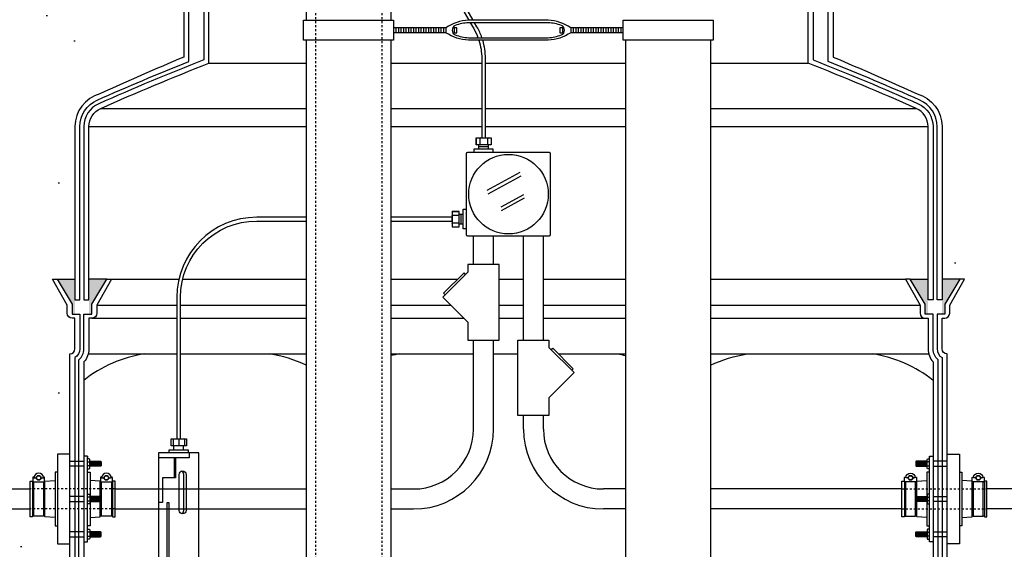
# Model space of a CAD drawing. Extents: x -169 to 6736, y -208 to 3022.
# Tile 506 of 656: x 6057 to 6106, y 368 to 395. Entities that reach past the tile are written whole.
import ezdxf

# ---------------------------------------------------------------- set-up
doc = ezdxf.new("R2010")
doc.units = 0
doc.header["$MEASUREMENT"] = 0
doc.header["$PDSIZE"] = 1
doc.linetypes.add('HIDDEN5', pattern=[0.05, 0.025, -0.025])
doc.layers.get('DEFPOINTS').update_dxf_attribs({"linetype": 'CONTINUOUS'})
for name, color, linetype in [('BOOT-CONDUIT', 1, 'CONTINUOUS'), ('CONDUIT', 2, 'CONTINUOUS'), ('DIM', 3, 'CONTINUOUS'), ('FILL-TUBE', 1, 'CONTINUOUS'), ('FRP-SUMP', 2, 'CONTINUOUS'), ('GALV-4-PIPE', 4, 'CONTINUOUS'), ('J-BOX', 2, 'CONTINUOUS'), ('PEAGRAVEL-HATCH', 3, 'CONTINUOUS'), ('PROBE', 2, 'CONTINUOUS')]:
    doc.layers.add(name, color=color, linetype=linetype)
doc.styles.add('SIMPLEX', font='simplex')
doc.dimstyles.new('DIM64', dxfattribs={"dimscale": 64, "dimtxt": 0.09375, "dimasz": 0.09375, "dimexe": 0.0625, "dimexo": 0.0625, "dimgap": 0.046875, "dimtad": 1, "dimdec": 4, "dimzin": 3, "dimdsep": 46, "dimlunit": 4, "dimtxsty": 'SIMPLEX', "dimcen": 0, "dimclrd": 256, "dimclre": 256, "dimclrt": 256, "dimadec": 0, "dimazin": 0, "dimtfac": 1, "dimtdec": 4, "dimtmove": 0, "dimatfit": 3, "dimfxl": 1, "dimfrac": 2, "dimtolj": 1, "dimtzin": 0, "dimarcsym": 0})

# ---------------------------------------------------------------- blocks, each defined once
blk = doc.blocks.new('*D71')
at = {"layer": 'DEFPOINTS', "color": 0, "transparency": 16777216}
for p in [(5827.154, 410.007), (6443.911, 410.007), (5827.154, 136.516)]:
    blk.add_point(p, dxfattribs=at)
at = {"layer": 'DIM', "lineweight": -2, "transparency": 16777216}
for p, q in [((5827.154, 406.007), (5827.154, 132.516)), ((6443.911, 406.007), (6443.911, 132.516)), ((6437.911, 136.516), (5833.154, 136.516))]:
    blk.add_line(p, q, dxfattribs=at)
at = {"layer": 'DIM', "transparency": 16777216}
for points in [[(5833.154, 137.516), (5833.154, 135.516), (5827.154, 136.516)], [(6437.911, 137.516), (6437.911, 135.516), (6443.911, 136.516)]]:
    blk.add_solid(points, dxfattribs=at)
at = {"layer": 'DIM', "transparency": 16777216, "insert": (6135.532, 144.087), "char_height": 6, "attachment_point": 5, "style": 'SIMPLEX'}
blk.add_mtext('\\A1;51\'-4 3/4" (F.V. TANK SLAB)', dxfattribs=at)

msp = doc.modelspace()

# ---------------------------------------------------------------- hatches: boundary and pattern name
at = {"layer": 'FRP-SUMP'}
for points in [[(6059.6971, 381.7636), (6058.81365, 381.7636), (6059.56365, 380.5136), (6059.56365, 380.0136), (6059.6971, 380.0136)], [(6061.2971, 381.7636), (6060.3971, 381.7636), (6060.3971, 380.0136), (6060.5471, 380.0136), (6060.5471, 380.5136)], [(6102.41134, 381.7636), (6101.51134, 381.7636), (6102.26134, 380.5136), (6102.26134, 380.0136), (6102.41134, 380.0136)], [(6103.9948, 381.7636), (6103.11134, 381.7636), (6103.11134, 380.0136), (6103.2448, 380.0136), (6103.2448, 380.5136)]]:
    msp.add_hatch(color=256, dxfattribs=at).paths.add_polyline_path(points)
at = {"layer": 'PEAGRAVEL-HATCH'}
h = msp.add_hatch(dxfattribs=at)
h.set_pattern_fill('AR-SAND', color=256, scale=7.5, style=0)
h.set_pattern_definition([(37.5, (6103.111, 351.516), (-0.4725, 14.4512), [0, -11.4, 0, -12.75, 0, -12.1875]), (7.5, (6103.111, 351.516), (13.2733, 21.166), [0, -6.15, 0, -10.275, 0, -3.9375]), (327.5, (6093.886, 351.516), (23.356, 0.0424), [0, -3.75, 0, -13.5, 0, -17.625]), (317.5, (6093.886, 351.516), (22.546, 6.5826), [0, -1.875, 0, -8.85, 0, -10.125])])
h.paths.add_polyline_path([(6128.65422, 409.69624), (6124.4679, 409.69624), (6124.4679, 403.79544), (6124.7457, 403.79544), (6124.7457, 400.01755), (6124.4679, 400.01755), (6124.4679, 374.25844, -0.41421356), (6120.4679, 370.25844), (6105.35699, 370.25844), (6105.35699, 369.86125), (6105.17136, 369.86125), (6105.17136, 369.90728), (6104.61448, 369.90728), (6104.61448, 369.86125), (6104.10384, 369.82554), (6104.10384, 369.41265), (6103.98009, 369.41265), (6103.98009, 368.51547), (6103.36134, 368.51547), (6103.36134, 359.01592, 0.41421356), (6103.11134, 358.76592), (6103.11134, 357.76592), (6103.9948, 357.76592), (6104.23133, 357.76592), (6103.4948, 356.45069), (6103.4948, 356.05233, -0.41421356), (6103.2448, 355.80233), (6103.11134, 355.80233), (6103.11134, 351.51592), (6110.90422, 351.51592), (6111.90422, 353.51592), (6112.86617, 353.51592), (6112.86617, 359.04592, -0.41421356), (6118.86617, 365.04592), (6127.75502, 365.04592), (6127.75502, 365.39672, 0.41421356), (6128.40422, 366.04592), (6128.65422, 366.04592)])
h = msp.add_hatch(dxfattribs=at)
h.set_pattern_fill('AR-SAND', color=256, scale=7.5, style=0)
h.set_pattern_definition([(37.5, (6022.404, 381.764), (-0.4725, 14.4512), [0, -11.4, 0, -12.75, 0, -12.1875]), (7.5, (6022.404, 381.764), (13.273, 21.166), [0, -6.15, 0, -10.275, 0, -3.9375]), (327.5, (6013.179, 381.764), (23.356, 0.0424), [0, -3.75, 0, -13.5, 0, -17.625]), (317.5, (6013.18, 381.764), (22.546, 6.5826), [0, -1.875, 0, -8.85, 0, -10.125])])
h.paths.add_polyline_path([(6065.15243, 397.63398), (6022.40422, 397.63398), (6022.40422, 381.7636), (6059.6971, 381.7636), (6059.6971, 389.38903, -0.33671624), (6060.94099, 391.0267, -0.00822165), (6065.15075, 392.8692)])
h = msp.add_hatch(dxfattribs=at)
h.set_pattern_fill('AR-SAND', color=256, scale=7.5, style=0)
h.set_pattern_definition([(37.5, (6097.656, 381.764), (-0.4725, 14.451), [0, -11.4, 0, -12.75, 0, -12.1875]), (7.5, (6097.656, 381.764), (13.273, 21.166), [0, -6.15, 0, -10.275, 0, -3.9375]), (327.5, (6088.431, 381.764), (23.356, 0.0424), [0, -3.75, 0, -13.5, 0, -17.625]), (317.5, (6088.43, 381.764), (22.546, 6.583), [0, -1.875, 0, -8.85, 0, -10.125])])
h.paths.add_polyline_path([(6123.4679, 397.78672), (6097.65596, 397.78672), (6097.6577, 392.8692, -0.00822165), (6101.86745, 391.0267, -0.33671624), (6103.11134, 389.38903), (6103.11134, 381.7636), (6123.4679, 381.7636)])
h = msp.add_hatch(dxfattribs=at)
h.set_pattern_fill('AR-SAND', color=256, scale=7.5, style=0)
h.set_pattern_definition([(37.5, (6022.404, 371.258), (-0.4725, 14.4512), [0, -11.4, 0, -12.75, 0, -12.1875]), (7.5, (6022.404, 371.258), (13.273, 21.166), [0, -6.15, 0, -10.275, 0, -3.9375]), (327.5, (6013.179, 371.258), (23.356, 0.0424), [0, -3.75, 0, -13.5, 0, -17.625]), (317.5, (6013.18, 371.258), (22.546, 6.5826), [0, -1.875, 0, -8.85, 0, -10.125])])
h.paths.add_polyline_path([(6059.6971, 379.80001), (6059.56365, 379.80001, -0.41421356), (6059.31365, 380.05001), (6059.31365, 380.44837), (6058.57712, 381.7636), (6022.40422, 381.7636), (6022.40422, 371.25844), (6057.45146, 371.25844), (6057.45146, 371.65562), (6057.57521, 371.65562), (6057.57521, 371.59375), (6057.63709, 371.59375), (6057.63709, 371.25844), (6058.13209, 371.25844), (6058.13209, 371.59375), (6058.19396, 371.59375), (6058.19396, 371.65562), (6058.7046, 371.69133), (6058.7046, 372.10422), (6058.82835, 372.10422), (6058.82835, 373.0014), (6059.4471, 373.0014), (6059.4471, 378.0136, 0.41421356), (6059.6971, 378.2636)])
h.paths.add_polyline_path([(6057.63808, 371.85709, 0.35188118), (6057.65258, 371.86873, -0.80321907), (6058.11659, 371.86873, 0.57508978), (6058.13812, 371.85475, -0.53001697), (6058.18159, 371.82584), (6058.18159, 371.60959), (6057.58759, 371.60959), (6057.58759, 371.85709)], flags=16)
h.paths.add_polyline_path([(6057.78163, 371.81749, -1), (6057.98755, 371.81749, -1)], flags=0)
h = msp.add_hatch(dxfattribs=at)
h.set_pattern_fill('AR-SAND', color=256, scale=7.5, style=0)
h.set_pattern_definition([(37.5, (6103.111, 371.258), (-0.4725, 14.451), [0, -11.4, 0, -12.75, 0, -12.1875]), (7.5, (6103.111, 371.258), (13.273, 21.166), [0, -6.15, 0, -10.275, 0, -3.9375]), (327.5, (6093.886, 371.258), (23.356, 0.0424), [0, -3.75, 0, -13.5, 0, -17.625]), (317.5, (6093.886, 371.258), (22.546, 6.583), [0, -1.875, 0, -8.85, 0, -10.125])])
h.paths.add_polyline_path([(6123.4679, 381.7636), (6104.23133, 381.7636), (6103.4948, 380.44837), (6103.4948, 380.05001, -0.41421356), (6103.2448, 379.80001), (6103.11134, 379.80001), (6103.11134, 378.2636, 0.41421356), (6103.36134, 378.0136), (6103.36134, 373.0014), (6103.98009, 373.0014), (6103.98009, 372.10422), (6104.10384, 372.10422), (6104.10384, 371.69133), (6104.62686, 371.65476), (6104.62686, 371.85709), (6104.67735, 371.85709, 0.35188198), (6104.69185, 371.86873, 1.23448552), (6104.62686, 371.82584, 0.55599446), (6104.69502, 371.75358, -0.12304611), (6104.69185, 371.86873, -0.3518816), (6104.67735, 371.85709), (6104.689, 371.85348, -0.83045346), (6105.15587, 371.86873, 0.35188118), (6105.17037, 371.85709), (6105.22086, 371.85709), (6105.22086, 371.65562), (6105.35699, 371.65562), (6105.35699, 371.25844), (6120.4679, 371.25844, 0.41421356), (6123.4679, 374.25844)])
h = msp.add_hatch(dxfattribs=at)
h.set_pattern_fill('AR-SAND', color=256, scale=7.5, style=0)
h.set_pattern_definition([(37.5, (6022.404, 351.516), (-0.4725, 14.4512), [0, -11.4, 0, -12.75, 0, -12.1875]), (7.5, (6022.404, 351.516), (13.273, 21.166), [0, -6.15, 0, -10.275, 0, -3.9375]), (327.5, (6013.179, 351.516), (23.356, 0.0424), [0, -3.75, 0, -13.5, 0, -17.625]), (317.5, (6013.18, 351.516), (22.546, 6.5826), [0, -1.875, 0, -8.85, 0, -10.125])])
h.paths.add_polyline_path([(6059.4471, 368.51547), (6058.82835, 368.51547), (6058.82835, 369.41265), (6058.7046, 369.41265), (6058.7046, 369.82554), (6058.13209, 369.86557), (6058.13209, 369.90728), (6057.57521, 369.90728), (6057.57521, 369.86125), (6057.45146, 369.86125), (6057.45146, 370.25844), (6022.40422, 370.25844), (6022.40422, 352.51592), (6022.65422, 352.51592, 0.41421356), (6023.30342, 351.86672), (6023.30342, 351.51592), (6024.90422, 351.51592), (6025.90422, 353.51592), (6030.90422, 353.51592), (6031.90422, 351.51592), (6044.90422, 351.51592), (6045.90422, 353.51592), (6050.90422, 353.51592), (6051.90422, 351.51592), (6059.6971, 351.51592), (6059.6971, 355.80233), (6059.56365, 355.80233, -0.41421356), (6059.31365, 356.05233), (6059.31365, 356.45069), (6058.57712, 357.76592), (6058.81365, 357.76592), (6059.6971, 357.76592), (6059.6971, 358.76592, 0.41421356), (6059.4471, 359.01592)])

# ---------------------------------------------------------------- linework, layer by layer
at = {"layer": 'BOOT-CONDUIT', "color": 7}
for p, q in [((6059.4471, 372.64386), (6060.1471, 372.64386)), ((6060.1471, 372.39636), (6059.4471, 372.39636)), ((6060.33006, 372.61951), (6060.43599, 372.61951)), ((6060.43599, 372.42052), (6060.33006, 372.42052)), ((6102.47839, 372.61951), (6102.37246, 372.61951)), ((6102.37246, 372.42052), (6102.47839, 372.42052)), ((6103.36134, 372.64386), (6102.66134, 372.64386)), ((6102.66134, 372.39636), (6103.36134, 372.39636)), ((6060.1471, 370.88208), (6059.4471, 370.88208)), ((6060.43599, 370.85793), (6060.33006, 370.85793)), ((6102.37246, 370.85793), (6102.47839, 370.85793)), ((6102.66134, 370.88208), (6103.36134, 370.88208)), ((6059.4471, 370.63458), (6060.1471, 370.63458)), ((6060.33006, 370.65894), (6060.43599, 370.65894)), ((6102.47839, 370.65894), (6102.37246, 370.65894)), ((6103.36134, 370.63458), (6102.66134, 370.63458)), ((6060.1471, 369.12051), (6059.4471, 369.12051)), ((6059.4471, 368.87301), (6060.1471, 368.87301)), ((6060.43599, 369.09635), (6060.33006, 369.09635)), ((6060.33006, 368.89736), (6060.43599, 368.89736)), ((6102.37246, 369.09635), (6102.47839, 369.09635)), ((6102.47839, 368.89736), (6102.37246, 368.89736)), ((6102.66134, 369.12051), (6103.36134, 369.12051)), ((6103.36134, 368.87301), (6102.66134, 368.87301))]:
    msp.add_line(p, q, dxfattribs=at)
at = {"layer": 'BOOT-CONDUIT', "color": 8}
for p, q in [((6060.48504, 372.39626), (6060.48504, 372.64376)), ((6060.54754, 372.39626), (6060.54754, 372.64376)), ((6060.61004, 372.39626), (6060.61004, 372.64376)), ((6060.67254, 372.39626), (6060.67254, 372.64376)), ((6060.73504, 372.39626), (6060.73504, 372.64376)), ((6060.79754, 372.39626), (6060.79754, 372.64376)), ((6060.86004, 372.39626), (6060.86004, 372.64376)), ((6060.92254, 372.39626), (6060.92254, 372.64376)), ((6060.98504, 372.39626), (6060.98504, 372.64376)), ((6101.82341, 372.39626), (6101.82341, 372.64376)), ((6101.88591, 372.39626), (6101.88591, 372.64376)), ((6101.94841, 372.39626), (6101.94841, 372.64376)), ((6102.01091, 372.39626), (6102.01091, 372.64376)), ((6102.07341, 372.39626), (6102.07341, 372.64376)), ((6102.13591, 372.39626), (6102.13591, 372.64376)), ((6102.19841, 372.39626), (6102.19841, 372.64376)), ((6102.26091, 372.39626), (6102.26091, 372.64376)), ((6102.32341, 372.39626), (6102.32341, 372.64376)), ((6060.48504, 370.88218), (6060.48504, 370.63469)), ((6060.54754, 370.88218), (6060.54754, 370.63469)), ((6060.61004, 370.88218), (6060.61004, 370.63469)), ((6060.67254, 370.88218), (6060.67254, 370.63469)), ((6060.73504, 370.88218), (6060.73504, 370.63469)), ((6060.79754, 370.88218), (6060.79754, 370.63469)), ((6060.86004, 370.88218), (6060.86004, 370.63469)), ((6060.92254, 370.88218), (6060.92254, 370.63469)), ((6060.98504, 370.88218), (6060.98504, 370.63469)), ((6101.82341, 370.88218), (6101.82341, 370.63469)), ((6101.88591, 370.88218), (6101.88591, 370.63469)), ((6101.94841, 370.88218), (6101.94841, 370.63469)), ((6102.01091, 370.88218), (6102.01091, 370.63469)), ((6102.07341, 370.88218), (6102.07341, 370.63469)), ((6102.13591, 370.88218), (6102.13591, 370.63469)), ((6102.19841, 370.88218), (6102.19841, 370.63469)), ((6102.26091, 370.88218), (6102.26091, 370.63469)), ((6102.32341, 370.88218), (6102.32341, 370.63469)), ((6060.48504, 369.12061), (6060.48504, 368.87311)), ((6060.54754, 369.12061), (6060.54754, 368.87311)), ((6060.61004, 369.12061), (6060.61004, 368.87311)), ((6060.67254, 369.12061), (6060.67254, 368.87311)), ((6060.73504, 369.12061), (6060.73504, 368.87311)), ((6060.79754, 369.12061), (6060.79754, 368.87311)), ((6060.86004, 369.12061), (6060.86004, 368.87311)), ((6060.92254, 369.12061), (6060.92254, 368.87311)), ((6060.98504, 369.12061), (6060.98504, 368.87311)), ((6101.82341, 369.12061), (6101.82341, 368.87311)), ((6101.88591, 369.12061), (6101.88591, 368.87311)), ((6101.94841, 369.12061), (6101.94841, 368.87311)), ((6102.01091, 369.12061), (6102.01091, 368.87311)), ((6102.07341, 369.12061), (6102.07341, 368.87311)), ((6102.13591, 369.12061), (6102.13591, 368.87311)), ((6102.19841, 369.12061), (6102.19841, 368.87311)), ((6102.26091, 369.12061), (6102.26091, 368.87311)), ((6102.32341, 369.12061), (6102.32341, 368.87311))]:
    msp.add_line(p, q, dxfattribs=at)
at = {"layer": 'BOOT-CONDUIT', "linetype": 'Continuous'}
for p, q in [((6058.82835, 372.10422), (6058.7046, 372.10422)), ((6058.7046, 372.10422), (6058.7046, 369.41265)), ((6103.98009, 372.10422), (6104.10384, 372.10422)), ((6104.10384, 372.10422), (6104.10384, 369.41265)), ((6057.57521, 371.59375), (6057.63709, 371.59375)), ((6058.13209, 371.59375), (6058.19396, 371.59375)), ((6061.02632, 371.59375), (6060.96445, 371.59375)), ((6061.5832, 371.59375), (6061.52132, 371.59375)), ((6101.22525, 371.59375), (6101.28712, 371.59375)), ((6101.78212, 371.59375), (6101.844, 371.59375)), ((6104.67636, 371.59375), (6104.61448, 371.59375)), ((6105.23323, 371.59375), (6105.17136, 371.59375)), ((6057.63709, 369.92312), (6057.57521, 369.92312)), ((6058.19396, 369.92312), (6058.13209, 369.92312)), ((6060.96445, 369.92312), (6061.02632, 369.92312)), ((6061.52132, 369.92312), (6061.5832, 369.92312)), ((6101.28712, 369.92312), (6101.22525, 369.92312)), ((6101.844, 369.92312), (6101.78212, 369.92312)), ((6104.61448, 369.92312), (6104.67636, 369.92312)), ((6105.17136, 369.92312), (6105.23323, 369.92312)), ((6058.7046, 369.41265), (6058.82835, 369.41265)), ((6104.10384, 369.41265), (6103.98009, 369.41265))]:
    msp.add_line(p, q, dxfattribs=at)
for points in [[(6059.4471, 368.51547), (6059.4471, 373.0014), (6058.82835, 373.0014), (6058.82835, 368.51547)], [(6103.36134, 368.51547), (6103.36134, 373.0014), (6103.98009, 373.0014), (6103.98009, 368.51547)], [(6057.45146, 369.86125), (6057.45146, 371.65562), (6057.57521, 371.65562), (6057.57521, 371.59375), (6057.57521, 369.92312), (6057.57521, 369.86125)], [(6061.5832, 369.86125), (6061.70695, 369.86125), (6061.70695, 371.65562), (6061.5832, 371.65562), (6061.5832, 371.59375), (6061.5832, 369.92312)], [(6101.22525, 369.86125), (6101.1015, 369.86125), (6101.1015, 371.65562), (6101.22525, 371.65562), (6101.22525, 371.59375), (6101.22525, 369.92312)], [(6105.35699, 369.86125), (6105.35699, 371.65562), (6105.23323, 371.65562), (6105.23323, 371.59375), (6105.23323, 369.92312), (6105.23323, 369.86125)]]:
    msp.add_lwpolyline(points, close=True, dxfattribs=at)
at = {"layer": 'BOOT-CONDUIT'}
for points in [[(6060.33006, 372.89696), (6060.1471, 372.89696), (6060.1471, 368.62016), (6060.33006, 368.62016), (6060.33006, 372.89696), (6060.33006, 372.84152)], [(6102.47839, 372.89696), (6102.66134, 372.89696), (6102.66134, 368.62016), (6102.47839, 368.62016), (6102.47839, 372.89696), (6102.47839, 372.84152)]]:
    msp.add_lwpolyline(points, dxfattribs=at)
at = {"layer": 'BOOT-CONDUIT', "color": 7}
for points in [[(6060.33006, 372.27252), (6060.41684, 372.27252), (6060.43599, 372.30568), (6060.43599, 372.73435), (6060.41684, 372.7675), (6060.33006, 372.7675)], [(6102.47839, 372.27252), (6102.3916, 372.27252), (6102.37246, 372.30568), (6102.37246, 372.73435), (6102.3916, 372.7675), (6102.47839, 372.7675)], [(6060.43599, 372.64376), (6060.98504, 372.64376), (6061.01598, 372.61282), (6061.01598, 372.4272), (6061.01326, 372.42448), (6060.98504, 372.39626), (6060.43599, 372.39626)], [(6102.37246, 372.64376), (6101.82341, 372.64376), (6101.79247, 372.61282), (6101.79247, 372.4272), (6101.79519, 372.42448), (6101.82341, 372.39626), (6102.37246, 372.39626)], [(6058.13209, 371.60959), (6058.13209, 369.90728), (6057.63709, 369.90728), (6057.63709, 371.60959)], [(6061.52132, 371.60959), (6061.52132, 369.90728), (6061.02632, 369.90728), (6061.02632, 371.60959)], [(6101.28712, 371.60959), (6101.28712, 369.90728), (6101.78212, 369.90728), (6101.78212, 371.60959)], [(6104.67636, 371.60959), (6104.67636, 369.90728), (6105.17136, 369.90728), (6105.17136, 371.60959)], [(6060.33006, 371.00593), (6060.41684, 371.00593), (6060.43599, 370.97277), (6060.43599, 370.5441), (6060.41684, 370.51094), (6060.33006, 370.51094)], [(6060.43599, 370.63469), (6060.98504, 370.63469), (6061.01598, 370.66562), (6061.01598, 370.85125), (6061.01326, 370.85397), (6060.98504, 370.88218), (6060.43599, 370.88218)], [(6102.37246, 370.63469), (6101.82341, 370.63469), (6101.79247, 370.66562), (6101.79247, 370.85125), (6101.79519, 370.85397), (6101.82341, 370.88218), (6102.37246, 370.88218)], [(6102.47839, 371.00593), (6102.3916, 371.00593), (6102.37246, 370.97277), (6102.37246, 370.5441), (6102.3916, 370.51094), (6102.47839, 370.51094)], [(6060.33006, 369.24435), (6060.41684, 369.24435), (6060.43599, 369.21119), (6060.43599, 368.78252), (6060.41684, 368.74937), (6060.33006, 368.74937)], [(6102.47839, 369.24435), (6102.3916, 369.24435), (6102.37246, 369.21119), (6102.37246, 368.78252), (6102.3916, 368.74937), (6102.47839, 368.74937)], [(6060.43599, 368.87311), (6060.98504, 368.87311), (6061.01598, 368.90405), (6061.01598, 369.08967), (6061.01326, 369.09239), (6060.98504, 369.12061), (6060.43599, 369.12061)], [(6102.37246, 368.87311), (6101.82341, 368.87311), (6101.79247, 368.90405), (6101.79247, 369.08967), (6101.79519, 369.09239), (6101.82341, 369.12061), (6102.37246, 369.12061)]]:
    msp.add_lwpolyline(points, dxfattribs=at)
for points in [[(6057.65258, 371.86873, -0.35187184), (6057.63808, 371.85709), (6057.61884, 371.85709, 0.41421356), (6057.58759, 371.82526), (6057.58759, 371.64084, 0.41421356), (6057.61942, 371.60959), (6058.15034, 371.60959, 0.41421341), (6058.18159, 371.64142), (6058.18159, 371.82584, 0.41421372), (6058.14976, 371.85709), (6058.1311, 371.85709, -0.35188198), (6058.11659, 371.86873)], [(6058.00339, 371.81749), (6058.12219, 371.81749, 1), (6057.64699, 371.81749), (6057.76579, 371.81749)], [(6061.04182, 371.86873, -0.35187184), (6061.02732, 371.85709), (6061.00807, 371.85709, 0.41421356), (6060.97682, 371.82526), (6060.97682, 371.64084, 0.41421356), (6061.00865, 371.60959), (6061.53957, 371.60959, 0.41421341), (6061.57082, 371.64142), (6061.57082, 371.82584, 0.41421372), (6061.53899, 371.85709), (6061.52033, 371.85709, -0.35188198), (6061.50583, 371.86873)], [(6061.39262, 371.81749), (6061.51142, 371.81749, 1), (6061.03622, 371.81749), (6061.15502, 371.81749)], [(6101.76663, 371.86873, 0.35187184), (6101.78113, 371.85709), (6101.80037, 371.85709, -0.41421356), (6101.83162, 371.82526), (6101.83162, 371.64084, -0.41421356), (6101.7998, 371.60959), (6101.26887, 371.60959, -0.41421341), (6101.23762, 371.64142), (6101.23762, 371.82584, -0.41421372), (6101.26945, 371.85709), (6101.28812, 371.85709, 0.35188198), (6101.30262, 371.86873)], [(6101.41582, 371.81749), (6101.29702, 371.81749, -1), (6101.77222, 371.81749), (6101.65342, 371.81749)], [(6105.15587, 371.86873, 0.35187184), (6105.17037, 371.85709), (6105.18961, 371.85709, -0.41421356), (6105.22086, 371.82526), (6105.22086, 371.64084, -0.41421356), (6105.18903, 371.60959), (6104.65811, 371.60959, -0.41421341), (6104.62686, 371.64142), (6104.62686, 371.82584, -0.41421372), (6104.65869, 371.85709), (6104.67735, 371.85709, 0.35188198), (6104.69185, 371.86873)], [(6104.80506, 371.81749), (6104.68626, 371.81749, -1), (6105.16146, 371.81749), (6105.04266, 371.81749)]]:
    msp.add_lwpolyline(points, format="xyb", dxfattribs=at)
at = {"layer": 'BOOT-CONDUIT', "linetype": 'Continuous'}
for points in [[(6060.33006, 372.10422), (6060.45381, 372.10422), (6060.45381, 370.88218)], [(6102.47839, 372.10422), (6102.35464, 372.10422), (6102.35464, 370.88218)], [(6058.7046, 369.82554), (6058.19396, 369.86125), (6058.19396, 371.59375), (6058.19396, 371.65562), (6058.7046, 371.69133)], [(6060.96445, 370.88218), (6060.96445, 371.59375), (6060.96445, 371.65562), (6060.45381, 371.69133)], [(6101.844, 370.88218), (6101.844, 371.59375), (6101.844, 371.65562), (6102.35464, 371.69133)], [(6104.10384, 369.82554), (6104.61448, 369.86125), (6104.61448, 371.59375), (6104.61448, 371.65562), (6104.10384, 371.69133)], [(6060.45381, 370.63469), (6060.45381, 369.41265), (6060.33006, 369.41265)], [(6060.45381, 369.82554), (6060.96445, 369.86125), (6060.96445, 370.63469)], [(6102.35464, 369.82554), (6101.844, 369.86125), (6101.844, 370.63469)], [(6102.35464, 370.63469), (6102.35464, 369.41265), (6102.47839, 369.41265)]]:
    msp.add_lwpolyline(points, dxfattribs=at)
at = {"layer": 'BOOT-CONDUIT', "color": 7}
for centre in [(6057.88459, 371.81749), (6061.27382, 371.81749), (6101.53462, 371.81749), (6104.92386, 371.81749)]:
    msp.add_circle(centre, 0.1188, dxfattribs=at)
at = {"layer": 'BOOT-CONDUIT', "color": 8}
for centre in [(6057.88459, 371.81749), (6061.27382, 371.81749), (6101.53462, 371.81749), (6104.92386, 371.81749)]:
    msp.add_circle(centre, 0.10296, dxfattribs=at)
at = {"layer": 'CONDUIT'}
for p, q in [((6079.65404, 382.48924), (6079.65404, 383.91614)), ((6080.65404, 382.48924), (6080.65404, 383.91614)), ((6082.15441, 378.71135), (6082.15441, 383.91614)), ((6083.15441, 378.71135), (6083.15441, 383.91614)), ((6079.65404, 374.25844), (6079.65404, 378.71135)), ((6080.65404, 374.25844), (6080.65404, 378.71135)), ((6022.40422, 371.25844), (6057.45146, 371.25844)), ((6061.70695, 371.25844), (6071.27922, 371.25844)), ((6075.52922, 371.25844), (6076.65404, 371.25844)), ((6087.27211, 371.25844), (6086.15441, 371.25844)), ((6101.1015, 371.25844), (6091.52211, 371.25844)), ((6120.4679, 371.25844), (6105.35699, 371.25844)), ((6022.40422, 370.25844), (6057.45146, 370.25844)), ((6061.70695, 370.25844), (6071.27922, 370.25844)), ((6075.52922, 370.25844), (6076.65404, 370.25844)), ((6087.27211, 370.25844), (6086.15441, 370.25844)), ((6101.1015, 370.25844), (6091.52211, 370.25844)), ((6120.4679, 370.25844), (6105.35699, 370.25844))]:
    msp.add_line(p, q, dxfattribs=at)
at = {"layer": 'CONDUIT', "linetype": 'Continuous'}
for p, q in [((6082.15441, 374.25844), (6082.15441, 374.93345)), ((6083.15441, 374.25844), (6083.15441, 374.93345))]:
    msp.add_line(p, q, dxfattribs=at)
at = {"layer": 'CONDUIT', "color": 8, "linetype": 'HIDDEN5'}
for p, q in [((6061.70695, 371.25844), (6057.45146, 371.25844)), ((6101.1015, 371.25844), (6105.35699, 371.25844)), ((6061.70695, 370.25844), (6057.45146, 370.25844)), ((6101.1015, 370.25844), (6105.35699, 370.25844))]:
    msp.add_line(p, q, dxfattribs=at)
at = {"layer": 'CONDUIT'}
for points in [[(6079.37624, 382.1145), (6078.11912, 380.85738), (6079.37624, 379.60026), (6079.37624, 378.71135), (6080.93184, 378.71135), (6080.93184, 382.48924), (6079.37624, 382.48924)], [(6083.43221, 378.3366), (6084.68933, 377.07949), (6083.43221, 375.82237), (6083.43221, 374.93345), (6081.87661, 374.93345), (6081.87661, 378.71135), (6083.43221, 378.71135)]]:
    msp.add_lwpolyline(points, close=True, dxfattribs=at)
for points in [[(6079.25838, 381.99664), (6079.17981, 382.07521), (6078.1584, 381.0538), (6078.23697, 380.97523)], [(6083.55007, 378.21875), (6083.62864, 378.29732), (6084.65004, 377.27591), (6084.57147, 377.19734)]]:
    msp.add_lwpolyline(points, dxfattribs=at)
for centre, radius, start, end in [((6076.65404, 374.25844), 3, 270, 0), ((6076.65404, 374.25844), 4, 270, 0), ((6086.15441, 374.25844), 4, 180, 270), ((6086.15441, 374.25844), 3, 180, 270)]:
    msp.add_arc(centre, radius, start, end, dxfattribs=at)
at = {"layer": 'FILL-TUBE', "color": 1, "linetype": 'HIDDEN5'}
for p, q in [((6071.74699, 402.868), (6071.74699, 347.10533)), ((6075.06146, 402.868), (6075.06146, 241.26592))]:
    msp.add_line(p, q, dxfattribs=at)
at = {"layer": 'FRP-SUMP', "color": 7, "linetype": 'Continuous'}
for p, q in [((6066.40422, 392.56372), (6071.27922, 392.56372)), ((6075.52922, 392.56372), (6080.06533, 392.56372)), ((6080.25283, 392.56372), (6087.27922, 392.56372)), ((6091.52922, 392.56372), (6096.40422, 392.56372)), ((6060.9921, 390.30335), (6071.27922, 390.30335)), ((6075.52922, 390.30335), (6080.06533, 390.30335)), ((6080.25283, 390.30335), (6087.27211, 390.30335)), ((6091.52211, 390.30335), (6101.81635, 390.30335)), ((6060.3971, 389.38903), (6071.27922, 389.38903)), ((6075.52922, 389.38903), (6080.06533, 389.38903)), ((6080.25283, 389.38903), (6087.27211, 389.38903)), ((6091.52211, 389.38903), (6102.41134, 389.38903)), ((6061.53364, 381.7636), (6064.90308, 381.7636)), ((6065.09589, 381.7636), (6071.27922, 381.7636)), ((6075.52922, 381.7636), (6078.8682, 381.7636)), ((6080.93184, 381.7636), (6082.15441, 381.7636)), ((6083.15441, 381.7636), (6087.27211, 381.7636)), ((6091.52211, 381.7636), (6101.27481, 381.7636)), ((6060.7971, 380.44837), (6064.79831, 380.44837)), ((6064.98581, 380.44837), (6071.27922, 380.44837)), ((6075.52922, 380.44837), (6078.52813, 380.44837)), ((6080.93184, 380.44837), (6082.15441, 380.44837)), ((6083.15441, 380.44837), (6087.27211, 380.44837)), ((6091.52211, 380.44837), (6102.01134, 380.44837)), ((6060.5471, 379.80001), (6064.79831, 379.80001)), ((6064.98581, 379.80001), (6071.27922, 379.80001)), ((6075.52922, 379.80001), (6079.17648, 379.80001)), ((6080.93184, 379.80001), (6082.15441, 379.80001)), ((6083.15441, 379.80001), (6087.27211, 379.80001)), ((6091.52211, 379.80001), (6102.26134, 379.80001))]:
    msp.add_line(p, q, dxfattribs=at)
at = {"layer": 'FRP-SUMP'}
for p, q in [((6058.81365, 381.7636), (6059.6971, 381.7636)), ((6061.2971, 381.7636), (6060.3971, 381.7636)), ((6101.51134, 381.7636), (6102.41134, 381.7636)), ((6103.9948, 381.7636), (6103.11134, 381.7636))]:
    msp.add_line(p, q, dxfattribs=at)
at = {"layer": 'FRP-SUMP', "color": 7}
for p, q in [((6060.36362, 378.0136), (6064.79831, 378.0136)), ((6064.98581, 378.0136), (6071.27922, 378.0136)), ((6075.52922, 378.0136), (6079.65404, 378.0136)), ((6080.65404, 378.0136), (6081.87661, 378.0136)), ((6083.91235, 378.0136), (6087.27211, 378.0136)), ((6091.52211, 378.0136), (6102.44483, 378.0136))]:
    msp.add_line(p, q, dxfattribs=at)
at = {"layer": 'FRP-SUMP'}
for points in [[(6065.15422, 402.70423), (6065.15075, 392.8692, 0.00822165), (6060.94099, 391.0267, 0.33671624), (6059.6971, 389.38903), (6059.6971, 380.71824), (6059.9471, 380.71824), (6059.9471, 389.38903, -0.29672907), (6060.80985, 390.71479, -0.0090466), (6065.40422, 392.65125), (6065.40422, 402.45423)], [(6066.15422, 402.45423), (6066.15422, 392.73401, 0.01036772), (6060.89085, 390.53192, 0.29672907), (6060.1471, 389.38903), (6060.1471, 380.71824), (6060.3971, 380.71824), (6060.3971, 389.38903, -0.29672907), (6060.9921, 390.30335, -0.01067744), (6066.40422, 392.56372), (6066.40422, 402.70423)], [(6096.65422, 402.45423), (6096.65422, 392.73401, -0.01036772), (6101.9176, 390.53192, -0.29672907), (6102.66134, 389.38903), (6102.66134, 380.71824), (6102.41134, 380.71824), (6102.41134, 389.38903, 0.29672907), (6101.81635, 390.30335, 0.01067744), (6096.40422, 392.56372), (6096.40422, 402.70423)], [(6097.65422, 402.70423), (6097.6577, 392.8692, -0.00822165), (6101.86745, 391.0267, -0.33671624), (6103.11134, 389.38903), (6103.11134, 380.71824), (6102.86134, 380.71824), (6102.86134, 389.38903, 0.29672907), (6101.9986, 390.71479, 0.0090466), (6097.40422, 392.65125), (6097.40422, 402.45423)], [(6059.4471, 359.01592), (6059.4471, 378.0136), (6059.4471, 378.0136, 0.41421356), (6059.6971, 378.2636), (6059.6971, 379.80001), (6059.56365, 379.80001, -0.41421356), (6059.31365, 380.05001), (6059.31365, 380.44837), (6058.57712, 381.7636), (6058.81365, 381.7636), (6059.56365, 380.5136), (6059.56365, 380.0136), (6059.6971, 380.0136), (6059.9471, 380.0136), (6059.9471, 380.0136), (6059.9471, 380.0136), (6059.9471, 380.0136), (6059.9471, 380.0136), (6059.9471, 378.2636, -0.26794919), (6059.6971, 377.83059), (6059.6971, 359.19893, -0.26794919)], [(6103.36134, 359.01592), (6103.36134, 378.0136), (6103.36134, 378.0136, -0.41421356), (6103.11134, 378.2636), (6103.11134, 379.80001), (6103.2448, 379.80001, 0.41421356), (6103.4948, 380.05001), (6103.4948, 380.44837), (6104.23133, 381.7636), (6103.9948, 381.7636), (6103.2448, 380.5136), (6103.2448, 380.0136), (6103.11134, 380.0136), (6102.86134, 380.0136), (6102.86134, 380.0136), (6102.86134, 380.0136), (6102.86134, 380.0136), (6102.86134, 380.0136), (6102.86134, 378.2636, 0.26794919), (6103.11134, 377.83059), (6103.11134, 359.19893, 0.26794919)]]:
    msp.add_lwpolyline(points, format="xyb", dxfattribs=at)
for points in [[(6060.1471, 356.01592), (6060.1471, 358.76592, 0.22167085), (6059.8971, 359.30211), (6059.8971, 377.72741, 0.22167085), (6060.1471, 378.2636), (6060.1471, 380.0136), (6060.3971, 380.0136), (6060.5471, 380.0136), (6060.5471, 380.5136), (6061.2971, 381.7636), (6061.53364, 381.7636), (6060.7971, 380.44837), (6060.7971, 380.05001, -0.41421356), (6060.5471, 379.80001), (6060.3971, 379.80001), (6060.3971, 378.2636, -0.18776323), (6060.1471, 377.62134), (6060.1471, 359.40818, -0.18776323), (6060.3971, 358.76592), (6060.3971, 356.01592), (6060.1471, 356.01592)], [(6102.66134, 356.01592), (6102.66134, 358.76592, -0.22167085), (6102.91134, 359.30211), (6102.91134, 377.72741, -0.22167085), (6102.66134, 378.2636), (6102.66134, 380.0136), (6102.41134, 380.0136), (6102.26134, 380.0136), (6102.26134, 380.5136), (6101.51134, 381.7636), (6101.27481, 381.7636), (6102.01134, 380.44837), (6102.01134, 380.05001, 0.41421356), (6102.26134, 379.80001), (6102.41134, 379.80001), (6102.41134, 378.2636, 0.18776323), (6102.66134, 377.62134), (6102.66134, 359.40818, 0.18776323), (6102.41134, 358.76592), (6102.41134, 356.01592), (6102.66134, 356.01592)]]:
    msp.add_lwpolyline(points, format="xyb", close=True, dxfattribs=at)
at = {"layer": 'FRP-SUMP', "color": 7}
for points in [[(6071.27922, 377.45055, 0.07566232), (6069.44862, 378.0136)], [(6075.94862, 378.0136, 0.01675195), (6075.52922, 377.93691, 0.01675195)], [(6086.85983, 378.0136, -0.01646588), (6087.27211, 377.93846, -0.01646588)], [(6091.52211, 377.44711, -0.0759745), (6093.35983, 378.0136)]]:
    msp.add_lwpolyline(points, format="xyb", dxfattribs=at)
for centre, start, end in [((6064.11439, 371.7181), 98.442948, 128.561095), ((6098.69406, 371.7181), 51.438905, 81.557052)]:
    msp.add_arc(centre, 6.36447, start, end, dxfattribs=at)
at = {"layer": 'GALV-4-PIPE', "color": 7}
for p, q in [((6075.77203, 394.33732), (6075.77203, 394.08732)), ((6075.89703, 394.33732), (6075.89703, 394.08732)), ((6076.02203, 394.33732), (6076.02203, 394.08732)), ((6076.14703, 394.33732), (6076.14703, 394.08732)), ((6076.27203, 394.33732), (6076.27203, 394.08732)), ((6076.39703, 394.33732), (6076.39703, 394.08732)), ((6076.52203, 394.33732), (6076.52203, 394.08732)), ((6076.64703, 394.33732), (6076.64703, 394.08732)), ((6076.77203, 394.33732), (6076.77203, 394.08732)), ((6076.89703, 394.33732), (6076.89703, 394.08732)), ((6077.02203, 394.33732), (6077.02203, 394.08732)), ((6077.14703, 394.33732), (6077.14703, 394.08732)), ((6077.27203, 394.33732), (6077.27203, 394.08732)), ((6077.39703, 394.33732), (6077.39703, 394.08732)), ((6077.52203, 394.33732), (6077.52203, 394.08732)), ((6077.64703, 394.33732), (6077.64703, 394.08732)), ((6077.77203, 394.33732), (6077.77203, 394.08732)), ((6077.89703, 394.33732), (6077.89703, 394.08732)), ((6078.02203, 394.33732), (6078.02203, 394.08732)), ((6078.14703, 394.33732), (6078.14703, 394.08732)), ((6078.68663, 394.33732), (6078.68663, 394.08732)), ((6084.10743, 394.33732), (6084.10743, 394.08732)), ((6084.64703, 394.33732), (6084.64703, 394.08732)), ((6084.77203, 394.33732), (6084.77203, 394.08732)), ((6084.89703, 394.33732), (6084.89703, 394.08732)), ((6085.02203, 394.33732), (6085.02203, 394.08732)), ((6085.14703, 394.33732), (6085.14703, 394.08732)), ((6085.27203, 394.33732), (6085.27203, 394.08732)), ((6085.39703, 394.33732), (6085.39703, 394.08732)), ((6085.52203, 394.33732), (6085.52203, 394.08732)), ((6085.64703, 394.33732), (6085.64703, 394.08732)), ((6085.77203, 394.33732), (6085.77203, 394.08732)), ((6085.89703, 394.33732), (6085.89703, 394.08732)), ((6086.02203, 394.33732), (6086.02203, 394.08732)), ((6086.14703, 394.33732), (6086.14703, 394.08732)), ((6086.27203, 394.33732), (6086.27203, 394.08732)), ((6086.39703, 394.33732), (6086.39703, 394.08732)), ((6086.52203, 394.33732), (6086.52203, 394.08732)), ((6086.64703, 394.33732), (6086.64703, 394.08732)), ((6086.77203, 394.33732), (6086.77203, 394.08732)), ((6086.89703, 394.33732), (6086.89703, 394.08732)), ((6087.02203, 394.33732), (6087.02203, 394.08732))]:
    msp.add_line(p, q, dxfattribs=at)
at = {"layer": 'GALV-4-PIPE', "color": 3}
for p, q in [((6078.27203, 394.33732), (6078.27203, 394.08732)), ((6084.52203, 394.33732), (6084.52203, 394.08732))]:
    msp.add_line(p, q, dxfattribs=at)
at = {"layer": 'GALV-4-PIPE'}
for points in [[(6075.52922, 394.71232), (6075.52922, 400.24237), (6071.27922, 400.24237), (6071.27922, 394.71232)], [(6071.27922, 393.71232), (6071.27922, 352.51595), (6075.52922, 352.51595), (6075.52922, 393.71232)], [(6091.52211, 393.71232), (6091.5221, 359.07877), (6087.2721, 359.07877), (6087.27211, 393.71232)]]:
    msp.add_lwpolyline(points, dxfattribs=at)
at = {"layer": 'GALV-4-PIPE', "color": 3}
for points in [[(6075.64703, 393.71232), (6071.14703, 393.71232), (6071.14703, 394.71232), (6075.64703, 394.71232)], [(6091.64703, 393.71232), (6087.14703, 393.71232), (6087.14703, 394.71232), (6091.64703, 394.71232)]]:
    msp.add_lwpolyline(points, close=True, dxfattribs=at)
for points in [[(6087.14703, 394.33732), (6084.52203, 394.33732, 0.13883235), (6083.3904, 394.71232), (6079.40366, 394.71232, 0.13883235), (6078.27203, 394.33732), (6075.64703, 394.33732)], [(6087.14703, 394.08732), (6084.52203, 394.08732, -0.13883235), (6083.3904, 393.71232), (6079.40366, 393.71232, -0.13883235), (6078.27203, 394.08732), (6075.64703, 394.08732)]]:
    msp.add_lwpolyline(points, format="xyb", dxfattribs=at)
msp.add_lwpolyline([(6084.05287, 393.97985, 0.67981468), (6084.05287, 394.44479, 0.0830122), (6083.3876, 394.58732), (6079.40646, 394.58732, 0.0830122), (6078.74119, 394.44479, 0.67981468), (6078.74119, 393.97985, 0.0830122), (6079.40646, 393.83732), (6083.3876, 393.83732, 0.0830122)], format="xyb", close=True, dxfattribs=at)
for points in [[(6078.61664, 394.08732), (6078.81163, 394.08732), (6078.81163, 394.33732), (6078.61664, 394.33732)], [(6084.17742, 394.33732), (6083.98243, 394.33732), (6083.98243, 394.08732), (6084.17742, 394.08732)]]:
    msp.add_lwpolyline(points, dxfattribs=at)
at = {"layer": 'J-BOX', "color": 7}
for p, q in [((6080.34005, 386.20342), (6081.99244, 387.10877)), ((6080.38562, 386.02205), (6082.03801, 386.9274)), ((6081.04097, 385.37476), (6082.18033, 385.99902)), ((6081.05226, 385.19339), (6082.21017, 385.82781))]:
    msp.add_line(p, q, dxfattribs=at)
at = {"layer": 'J-BOX'}
msp.add_lwpolyline([(6079.30985, 383.9717), (6079.30985, 388.04933, -0.41421356), (6079.36541, 388.10489), (6083.44304, 388.10489, -0.41421356), (6083.4986, 388.04933), (6083.4986, 383.9717, -0.41421356), (6083.44304, 383.91614), (6079.36541, 383.91614, -0.41421356)], format="xyb", close=True, dxfattribs=at)
msp.add_circle((6081.40422, 386.01052), 1.98948, dxfattribs=at)
at = {"layer": 'PROBE'}
for p, q in [((6079.91971, 388.26654), (6079.91971, 388.47775)), ((6080.40855, 388.26654), (6080.40855, 388.47775)), ((6079.14109, 384.99971), (6078.92987, 384.99971)), ((6079.14109, 384.51086), (6078.92987, 384.51086)), ((6064.64764, 373.19961), (6064.64764, 373.41083)), ((6065.13648, 373.19961), (6065.13648, 373.41083)), ((6064.66199, 372.82078), (6064.66199, 371.82204))]:
    msp.add_line(p, q, dxfattribs=at)
at = {"layer": 'PROBE', "color": 7}
for p, q in [((6080.40855, 388.37215), (6079.91971, 388.37215)), ((6079.03548, 384.51086), (6079.03548, 384.99971)), ((6064.62226, 373.76102), (6064.62226, 373.41083)), ((6064.90079, 373.76102), (6064.90079, 373.41083)), ((6065.17932, 373.76102), (6065.17932, 373.41083)), ((6065.14414, 370.1908), (6065.14414, 371.98215))]:
    msp.add_line(p, q, dxfattribs=at)
at = {"layer": 'PROBE'}
for points in [[(6079.63608, 394.71232), (6077.2124, 398.91026, -0.1316525), (6076.81047, 400.41026), (6076.81047, 401.39241, -0.26794919), (6078.31047, 403.99049, -0.1316525), (6079.81047, 404.39241), (6079.81047, 404.39241, -0.41421356), (6081.31047, 402.89241), (6081.31047, 402.89241), (6081.49797, 402.89241, 0.41421356), (6079.81047, 404.57991), (6079.76023, 404.57991, 0.1316525), (6078.26023, 404.17799), (6078.21672, 404.15287, 0.26794919), (6076.62297, 401.39241), (6076.62297, 400.41026, 0.1316525), (6077.05002, 398.81651), (6079.41957, 394.71232)], [(6079.49174, 394.58732), (6079.66341, 394.28998, -0.04176759), (6079.87657, 393.83732)], [(6080.07585, 393.83732, 0.04723541), (6079.82579, 394.38373), (6079.70825, 394.58732)], [(6079.92003, 393.71232, -0.07828667), (6080.06533, 392.78998), (6080.06533, 388.82794), (6080.25283, 388.82794), (6080.25283, 392.78998, 0.07352216), (6080.11647, 393.71232)], [(6071.27922, 384.85408), (6068.79831, 384.85408, 0.41421356), (6064.79831, 380.85408), (6064.79831, 373.76102), (6064.98581, 373.76102), (6064.98581, 380.85408, -0.41421356), (6068.79831, 384.66658), (6071.27922, 384.66658)]]:
    msp.add_lwpolyline(points, format="xyb", dxfattribs=at)
at = {"layer": 'PROBE', "color": 7}
for points in [[(6079.81012, 388.82794, 0.41421356), (6079.77887, 388.79669), (6079.77887, 388.509, 0.41421356), (6079.81012, 388.47775)], [(6079.93773, 388.82794, -0.41421356), (6079.96898, 388.79669), (6079.96898, 388.509, -0.41421356), (6079.93773, 388.47775)], [(6080.00023, 388.82794, 0.41421356), (6079.96898, 388.79669), (6079.96898, 388.509, 0.41421356), (6080.00023, 388.47775)], [(6080.31794, 388.82794, -0.41421356), (6080.34919, 388.79669), (6080.34919, 388.509, -0.41421356), (6080.31794, 388.47775)], [(6080.38044, 388.82794, 0.41421356), (6080.34919, 388.79669), (6080.34919, 388.509, 0.41421356), (6080.38044, 388.47775)], [(6080.50805, 388.82794, -0.41421356), (6080.5393, 388.79669), (6080.5393, 388.509, -0.41421356), (6080.50805, 388.47775)], [(6078.57968, 385.10929, -0.41421356), (6078.61093, 385.14054), (6078.89862, 385.14054, -0.41421356), (6078.92987, 385.10929)], [(6078.57968, 384.98169, 0.41421356), (6078.61093, 384.95044), (6078.89862, 384.95044, 0.41421356), (6078.92987, 384.98169)], [(6078.57968, 384.91919, -0.41421356), (6078.61093, 384.95044), (6078.89862, 384.95044, -0.41421356), (6078.92987, 384.91919)], [(6078.57968, 384.60147, 0.41421356), (6078.61093, 384.57022), (6078.89862, 384.57022, 0.41421356), (6078.92987, 384.60147)], [(6078.57968, 384.53897, -0.41421356), (6078.61093, 384.57022), (6078.89862, 384.57022, -0.41421356), (6078.92987, 384.53897)], [(6078.57968, 384.41137, 0.41421356), (6078.61093, 384.38012), (6078.89862, 384.38012, 0.41421356), (6078.92987, 384.41137)], [(6065.26185, 370.78669), (6065.26185, 370.1908, -1), (6064.91165, 370.1908), (6064.91165, 370.79219)], [(6065.0279, 370.02589, 0.31702163), (6065.14414, 370.1908), (6065.14414, 370.7812)]]:
    msp.add_lwpolyline(points, format="xyb", dxfattribs=at)
at = {"layer": 'PROBE'}
for points in [[(6079.77887, 388.82794), (6080.5393, 388.82794), (6080.5393, 388.47775), (6079.77887, 388.47775)], [(6078.57968, 385.14054), (6078.57968, 384.38012), (6078.92987, 384.38012), (6078.92987, 385.14054)], [(6064.52058, 373.76102), (6065.281, 373.76102), (6065.281, 373.41083), (6064.52058, 373.41083)]]:
    msp.add_lwpolyline(points, close=True, dxfattribs=at)
for points in [[(6080.64583, 388.10904), (6080.64583, 388.26654), (6079.66224, 388.26654), (6079.66224, 388.10489)], [(6079.29859, 384.26854), (6079.14109, 384.26854), (6079.14109, 385.25212), (6079.30274, 385.25212)], [(6075.52922, 384.66658), (6078.57968, 384.66658), (6078.57968, 384.85408), (6075.52922, 384.85408)], [(6065.3889, 373.07207), (6065.3889, 373.19961), (6064.40531, 373.19961), (6064.40531, 373.07207)], [(6065.90786, 373.07207), (6065.90786, 373.07207), (6063.88635, 373.07207), (6063.88635, 373.07207)], [(6063.88635, 373.07207), (6063.88635, 361.08125)], [(6065.4152, 373.05888), (6065.4152, 372.82078), (6063.88635, 372.82078)], [(6064.74121, 372.82078), (6064.74121, 371.82204), (6064.08104, 371.82204), (6064.08104, 370.58409), (6063.88635, 370.58409)], [(6065.90786, 361.08125), (6065.90786, 373.07207)]]:
    msp.add_lwpolyline(points, dxfattribs=at)
at = {"layer": 'PROBE', "color": 7}
msp.add_lwpolyline([(6064.91165, 370.1908), (6064.91165, 371.98215, -1), (6065.26185, 371.98215), (6065.26185, 370.1908, -1)], format="xyb", close=True, dxfattribs=at)
msp.add_lwpolyline([(6064.32337, 370.58409), (6064.40224, 370.58409), (6064.40224, 367.67717), (6064.32337, 367.67717), (6064.32337, 370.58409)], close=True, dxfattribs=at)
at = {"layer": 'PROBE', "linetype": 'Continuous'}
for centre, start, end in [((6079.81012, 388.509), 180, 270), ((6078.89862, 385.10929), 360, 90)]:
    msp.add_arc(centre, 0.03125, start, end, dxfattribs=at)
at = {"layer": 'PROBE', "color": 7}
msp.add_arc((6064.96904, 371.98215), 0.1751, 0, 70.358966, dxfattribs=at)

# ---------------------------------------------------------------- dimensions: what is measured, and where the dimension line sits
at = {"layer": 'DIM'}
dim = msp.add_linear_dim(base=(5827.15422, 136.51592), p1=(6443.9106, 410.00736), p2=(5827.15422, 410.00736), angle=180, text='<> (F.V. TANK SLAB)', dimstyle='DIM64', dxfattribs=at)
dim.commit()
dim.dimension.update_dxf_attribs({"geometry": '*D71', "text_midpoint": (6135.53241, 144.08735)})

doc.saveas('drawing.dxf')
